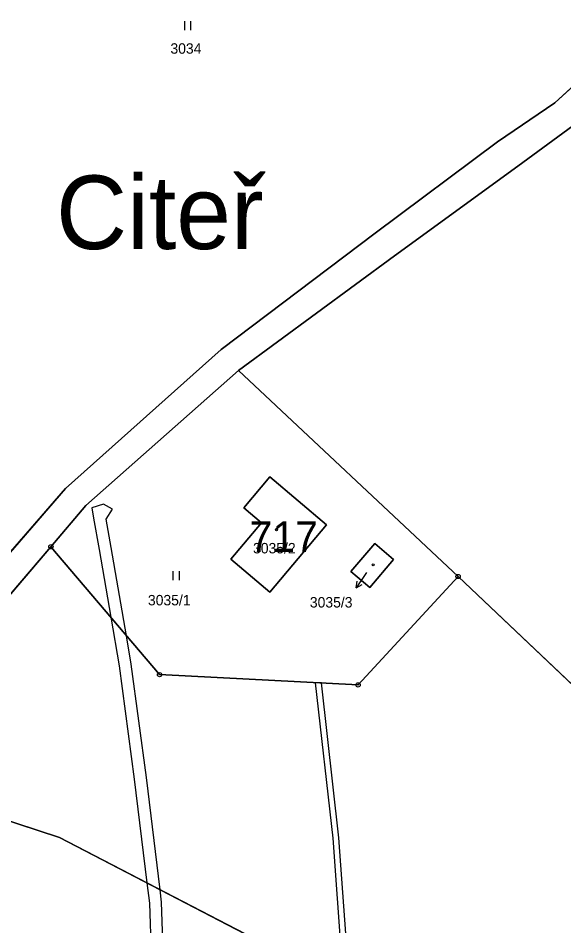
# Model space of a CAD drawing. Extents: x -689422 to -685210, y -987725 to -982160.
# Drawn here: x -688618.2 to -688529.2, y -985985 to -985836.9 of the extents above; entities that cross this region are included whole.
import ezdxf

# ---------------------------------------------------------------- set-up
doc = ezdxf.new("R2010")
doc.units = 0
for name, color, linetype in [('KN_Budovy', 7, 'Continuous'), ('KN_Budovy_cisla_domovni', 7, 'Continuous'), ('KN_Hranice_parcel', 7, 'Continuous'), ('KN_Parcelni cisla', 7, 'Continuous'), ('KN_Parcelni cisla_sipky', 7, 'Continuous'), ('KN_Polygon parcely', 7, 'Continuous'), ('KN_Popisy_pomistni nazvy', 7, 'Continuous'), ('KN_POZEMKY_OSTATNI PLOCHA', 7, 'Continuous'), ('KN_POZEMKY_TTP', 7, 'Continuous'), ('KN_POZEMKY_ZAHRADA', 7, 'Continuous'), ('KN_POZEMKY_ZASTAVENA PLOCHA', 7, 'Continuous'), ('KN_VYUZITI_17_ostatni plocha_ostatni komunikace', 7, 'Continuous'), ('KN_Věcná břemena k části', 7, 'Continuous'), ('KN_Značky bodu BP', 7, 'Continuous'), ('KN_Značky budov', 7, 'Continuous'), ('KN_Značky kultur', 7, 'Continuous')]:
    doc.layers.add(name, color=color, linetype=linetype)

msp = doc.modelspace()

# ---------------------------------------------------------------- linework, layer by layer
at = {"layer": 'KN_Budovy'}
for points in [[(-688577.11, -985911.76), (-688581.39, -985916.8), (-688578.48, -985919.28), (-688583.48, -985925.17), (-688577.11, -985930.55), (-688567.85, -985919.61)], [(-688563.91, -985927.21), (-688560.83, -985929.82), (-688556.96, -985925.22), (-688559.99, -985922.65)]]:
    msp.add_lwpolyline(points, close=True, dxfattribs=at)
at = {"layer": 'KN_Hranice_parcel'}
for p, q in [((-688582.23, -985894.44), (-688546.4, -985928.02)), ((-688639.44, -985954.31), (-688612.85, -985923.16))]:
    msp.add_line(p, q, dxfattribs=at)
for points in [[(-688519.62, -985840.68), (-688530.64, -985850.74), (-688539.96, -985857.13), (-688559.94, -985872.04), (-688585.05, -985891.01), (-688610.44, -985913.66), (-688651.17, -985960.51), (-688656.07, -985965.37), (-688658.08, -985966.93), (-688665.66, -985971.85)], [(-688527.66, -985854.5), (-688536.65, -985861.08), (-688556.78, -985875.72), (-688582.23, -985894.44)], [(-688612.85, -985923.16), (-688607.12, -985916.45), (-688582.23, -985894.44)], [(-688567.85, -985919.61), (-688577.11, -985930.55), (-688583.48, -985925.17), (-688578.48, -985919.28), (-688581.39, -985916.8), (-688577.11, -985911.76), (-688567.85, -985919.61)], [(-688546.4, -985928.02), (-688562.72, -985945.7), (-688595.12, -985944.03), (-688612.85, -985923.16)], [(-688559.99, -985922.65), (-688556.96, -985925.22), (-688560.83, -985929.82), (-688563.91, -985927.21), (-688559.99, -985922.65)], [(-688546.4, -985928.02), (-688462.38, -986007.69), (-688445.57, -986022.52)], [(-688639.44, -985954.31), (-688629.56, -985964.66), (-688611.45, -985970.61), (-688569.64, -985992.28), (-688544.08, -986032.11), (-688554.36, -986045.3), (-688537.94, -986077.22), (-688535.21, -986079.63), (-688537.73, -986082.6)]]:
    msp.add_lwpolyline(points, dxfattribs=at)
at = {"layer": 'KN_Parcelni cisla_sipky'}
for p, q in [((-688561.33, -985927.38), (-688563.01, -985929.87)), ((-688561.33, -985927.37), (-688561.33, -985927.38)), ((-688563.01, -985929.87), (-688562.86, -985928.76)), ((-688563.01, -985929.87), (-688562.03, -985929.32))]:
    msp.add_line(p, q, dxfattribs=at)
at = {"layer": 'KN_Polygon parcely'}
for points in [[(-688406.1, -985638.41), (-688418.15, -985657.71), (-688422.41, -985664.53), (-688436.54, -985689.28), (-688441.42, -985705.62), (-688446.13, -985721.42), (-688455.67, -985742.06), (-688466.33, -985765.2), (-688475.82, -985783.45), (-688477.72, -985786.71), (-688488.04, -985804.39), (-688501.2, -985820.99), (-688506.69, -985826.86), (-688519.62, -985840.68), (-688530.64, -985850.74), (-688539.96, -985857.13), (-688559.94, -985872.04), (-688585.05, -985891.01), (-688610.44, -985913.66), (-688651.17, -985960.51)], [(-688639.44, -985954.31), (-688612.85, -985923.16), (-688607.12, -985916.45), (-688582.23, -985894.44), (-688556.78, -985875.72), (-688536.65, -985861.08), (-688527.66, -985854.5), (-688525.35, -985852.42), (-688516.39, -985844.33), (-688497.56, -985824.31), (-688490.22, -985815.56), (-688484.06, -985807.28), (-688473.62, -985788.31), (-688472.12, -985785.41), (-688462.05, -985767.77), (-688451.8, -985743.82), (-688442.16, -985723.05), (-688432.27, -985690.98), (-688418.55, -985666.59), (-688402.73, -985641.21)], [(-688393.46, -985987.7), (-688357.09, -985935.41), (-688323.9, -985881.67), (-688331.42, -985885.43), (-688356.89, -985901.91), (-688377.15, -985916.09), (-688397.44, -985928.96), (-688420.22, -985937.98), (-688437.79, -985943.18), (-688446.22, -985942.5), (-688455.47, -985928.2), (-688459.76, -985918.18), (-688463.91, -985903.74), (-688466.24, -985895.62), (-688471.06, -985892.99), (-688468.39, -985888.1), (-688484.9, -985878.74), (-688527.66, -985854.5), (-688536.65, -985861.08), (-688556.78, -985875.72), (-688582.23, -985894.44), (-688546.4, -985928.02), (-688462.38, -986007.69)], [(-688569.64, -985992.28), (-688611.45, -985970.61), (-688629.56, -985964.66), (-688639.44, -985954.31), (-688647.83, -985964.13), (-688653.28, -985968.7), (-688655.5, -985970.51), (-688663.51, -985975.6), (-688676.04, -985982.04), (-688668.28, -985986.78)]]:
    msp.add_lwpolyline(points, dxfattribs=at)
for points in [[(-688642.3, -985804.85), (-688620.38, -985809.69), (-688711.19, -985961.22), (-688682.48, -985980.26), (-688665.66, -985971.85), (-688658.08, -985966.93), (-688656.07, -985965.37), (-688651.17, -985960.51), (-688610.44, -985913.66), (-688585.05, -985891.01), (-688559.94, -985872.04), (-688539.96, -985857.13), (-688530.64, -985850.74), (-688519.62, -985840.68), (-688506.69, -985826.86), (-688605.33, -985786.18), (-688583.38, -985745.99), (-688565.72, -985711.78), (-688633.42, -985686.57), (-688642.78, -985687.9), (-688665.69, -985698.33), (-688671.74, -985704.92), (-688706.72, -985752.18), (-688633.8, -985788.45)], [(-688546.4, -985928.02), (-688582.23, -985894.44), (-688607.12, -985916.45), (-688612.85, -985923.16), (-688595.12, -985944.03), (-688562.72, -985945.7)], [(-688567.85, -985919.61), (-688577.11, -985911.76), (-688581.39, -985916.8), (-688578.48, -985919.28), (-688583.48, -985925.17), (-688577.11, -985930.55)], [(-688567.85, -985919.61), (-688577.11, -985930.55), (-688583.48, -985925.17), (-688578.48, -985919.28), (-688581.39, -985916.8), (-688577.11, -985911.76)], [(-688595.12, -985944.03), (-688612.85, -985923.16), (-688639.44, -985954.31), (-688629.56, -985964.66), (-688611.45, -985970.61), (-688569.64, -985992.28), (-688544.08, -986032.11), (-688554.36, -986045.3), (-688537.94, -986077.22), (-688535.21, -986079.63), (-688537.73, -986082.6), (-688506.34, -986107.03), (-688477.14, -986057.8), (-688445.57, -986022.52), (-688462.38, -986007.69), (-688546.4, -985928.02), (-688562.72, -985945.7)], [(-688559.99, -985922.65), (-688556.96, -985925.22), (-688560.83, -985929.82), (-688563.91, -985927.21)], [(-688559.99, -985922.65), (-688563.91, -985927.21), (-688560.83, -985929.82), (-688556.96, -985925.22)]]:
    msp.add_lwpolyline(points, close=True, dxfattribs=at)
at = {"layer": 'KN_POZEMKY_OSTATNI PLOCHA'}
for p, q in [((-688530.64, -985850.74), (-688519.62, -985840.68)), ((-688539.96, -985857.13), (-688530.64, -985850.74)), ((-688527.66, -985854.5), (-688536.65, -985861.08)), ((-688559.94, -985872.04), (-688539.96, -985857.13)), ((-688536.65, -985861.08), (-688556.78, -985875.72)), ((-688585.05, -985891.01), (-688559.94, -985872.04)), ((-688556.78, -985875.72), (-688582.23, -985894.44)), ((-688610.44, -985913.66), (-688585.05, -985891.01)), ((-688582.23, -985894.44), (-688607.12, -985916.45)), ((-688651.17, -985960.51), (-688610.44, -985913.66)), ((-688607.12, -985916.45), (-688612.85, -985923.16)), ((-688612.85, -985923.16), (-688639.44, -985954.31))]:
    msp.add_line(p, q, dxfattribs=at)
at = {"layer": 'KN_POZEMKY_TTP'}
for p, q in [((-688519.62, -985840.68), (-688530.64, -985850.74)), ((-688530.64, -985850.74), (-688539.96, -985857.13)), ((-688536.65, -985861.08), (-688527.66, -985854.5)), ((-688539.96, -985857.13), (-688559.94, -985872.04)), ((-688556.78, -985875.72), (-688536.65, -985861.08)), ((-688559.94, -985872.04), (-688585.05, -985891.01)), ((-688582.23, -985894.44), (-688556.78, -985875.72)), ((-688585.05, -985891.01), (-688610.44, -985913.66)), ((-688607.12, -985916.45), (-688582.23, -985894.44)), ((-688546.4, -985928.02), (-688582.23, -985894.44)), ((-688582.23, -985894.44), (-688546.4, -985928.02)), ((-688577.11, -985911.76), (-688581.39, -985916.8)), ((-688567.85, -985919.61), (-688577.11, -985911.76)), ((-688610.44, -985913.66), (-688651.17, -985960.51)), ((-688612.85, -985923.16), (-688607.12, -985916.45)), ((-688581.39, -985916.8), (-688578.48, -985919.28)), ((-688578.48, -985919.28), (-688583.48, -985925.17)), ((-688577.11, -985930.55), (-688567.85, -985919.61)), ((-688639.44, -985954.31), (-688612.85, -985923.16)), ((-688595.12, -985944.03), (-688612.85, -985923.16)), ((-688612.85, -985923.16), (-688595.12, -985944.03)), ((-688559.99, -985922.65), (-688563.91, -985927.21)), ((-688556.96, -985925.22), (-688559.99, -985922.65)), ((-688583.48, -985925.17), (-688577.11, -985930.55)), ((-688560.83, -985929.82), (-688556.96, -985925.22)), ((-688563.91, -985927.21), (-688560.83, -985929.82)), ((-688546.4, -985928.02), (-688562.72, -985945.7)), ((-688562.72, -985945.7), (-688546.4, -985928.02)), ((-688462.38, -986007.69), (-688546.4, -985928.02)), ((-688546.4, -985928.02), (-688462.38, -986007.69)), ((-688562.72, -985945.7), (-688595.12, -985944.03)), ((-688595.12, -985944.03), (-688562.72, -985945.7)), ((-688611.45, -985970.61), (-688629.56, -985964.66)), ((-688569.64, -985992.28), (-688611.45, -985970.61))]:
    msp.add_line(p, q, dxfattribs=at)
at = {"layer": 'KN_POZEMKY_ZAHRADA'}
for p, q in [((-688629.56, -985964.66), (-688611.45, -985970.61)), ((-688611.45, -985970.61), (-688569.64, -985992.28))]:
    msp.add_line(p, q, dxfattribs=at)
at = {"layer": 'KN_POZEMKY_ZASTAVENA PLOCHA'}
for p, q in [((-688581.39, -985916.8), (-688577.11, -985911.76)), ((-688577.11, -985911.76), (-688567.85, -985919.61)), ((-688578.48, -985919.28), (-688581.39, -985916.8)), ((-688583.48, -985925.17), (-688578.48, -985919.28)), ((-688567.85, -985919.61), (-688577.11, -985930.55)), ((-688563.91, -985927.21), (-688559.99, -985922.65)), ((-688559.99, -985922.65), (-688556.96, -985925.22)), ((-688577.11, -985930.55), (-688583.48, -985925.17)), ((-688556.96, -985925.22), (-688560.83, -985929.82)), ((-688560.83, -985929.82), (-688563.91, -985927.21))]:
    msp.add_line(p, q, dxfattribs=at)
at = {"layer": 'KN_VYUZITI_17_ostatni plocha_ostatni komunikace'}
for p, q in [((-688530.64, -985850.74), (-688519.62, -985840.68)), ((-688539.96, -985857.13), (-688530.64, -985850.74)), ((-688527.66, -985854.5), (-688536.65, -985861.08)), ((-688559.94, -985872.04), (-688539.96, -985857.13)), ((-688536.65, -985861.08), (-688556.78, -985875.72)), ((-688585.05, -985891.01), (-688559.94, -985872.04)), ((-688556.78, -985875.72), (-688582.23, -985894.44)), ((-688610.44, -985913.66), (-688585.05, -985891.01)), ((-688582.23, -985894.44), (-688607.12, -985916.45)), ((-688651.17, -985960.51), (-688610.44, -985913.66)), ((-688607.12, -985916.45), (-688612.85, -985923.16)), ((-688612.85, -985923.16), (-688639.44, -985954.31))]:
    msp.add_line(p, q, dxfattribs=at)
at = {"layer": 'KN_Věcná břemena k části'}
for points in [[(-688594.47, -985990.64), (-688594.78, -985981.16), (-688595.03, -985979.12), (-688597.27, -985960.82), (-688599.72, -985942.31), (-688600.52, -985937.68), (-688603, -985923.28), (-688603.82, -985918.65), (-688602.79, -985917.03), (-688604.25, -985916.2), (-688606.17, -985916.82), (-688605.87, -985918.52), (-688604.97, -985923.62), (-688603.07, -985934.68), (-688601.7, -985942.61), (-688599.26, -985961.07), (-688597.18, -985978), (-688596.78, -985981.31), (-688596.5, -985989.7)], [(-688563.75, -985999.61), (-688565.86, -985970.64), (-688568.69, -985945.39), (-688569.7, -985945.34), (-688566.86, -985970.73), (-688564.76, -985999.48)]]:
    msp.add_lwpolyline(points, dxfattribs=at)
at = {"layer": 'KN_Značky bodu BP'}
for centre, radius in [((-688612.85, -985923.16), 0.35), ((-688612.85, -985923.16), 0.0212), ((-688546.4, -985928.02), 0.35), ((-688546.4, -985928.02), 0.0212), ((-688595.12, -985944.03), 0.35), ((-688595.12, -985944.03), 0.0212), ((-688562.72, -985945.7), 0.35), ((-688562.72, -985945.7), 0.0212)]:
    msp.add_circle(centre, radius, dxfattribs=at)
at = {"layer": 'KN_Značky budov'}
for centre in [(-688576.03, -985920.37), (-688560.27, -985926.11)]:
    msp.add_circle(centre, 0.175, dxfattribs=at)
at = {"layer": 'KN_Značky kultur'}
for p, q in [((-688591.01, -985838.91), (-688591.01, -985837.41)), ((-688590.01, -985838.91), (-688590.01, -985837.41)), ((-688592.88, -985928.64), (-688592.88, -985927.14)), ((-688591.88, -985928.64), (-688591.88, -985927.14))]:
    msp.add_line(p, q, dxfattribs=at)

# ---------------------------------------------------------------- texts
at = {"layer": 'KN_Budovy_cisla_domovni'}
msp.add_text('717', height=5, dxfattribs=at).set_placement((-688580.44, -985924.03))
at = {"layer": 'KN_Parcelni cisla'}
for s, p in [('3034', (-688593.34, -985842.74)), ('3035/2', (-688579.86, -985924.25)), ('3035/1', (-688597.01, -985932.73)), ('3035/3', (-688570.59, -985933.08))]:
    msp.add_text(s, height=1.7, dxfattribs=at).set_placement(p)
at = {"layer": 'KN_Popisy_pomistni nazvy'}
msp.add_text('Citeř', height=12, dxfattribs=at).set_placement((-688612, -985874.61))

doc.saveas('drawing.dxf')
